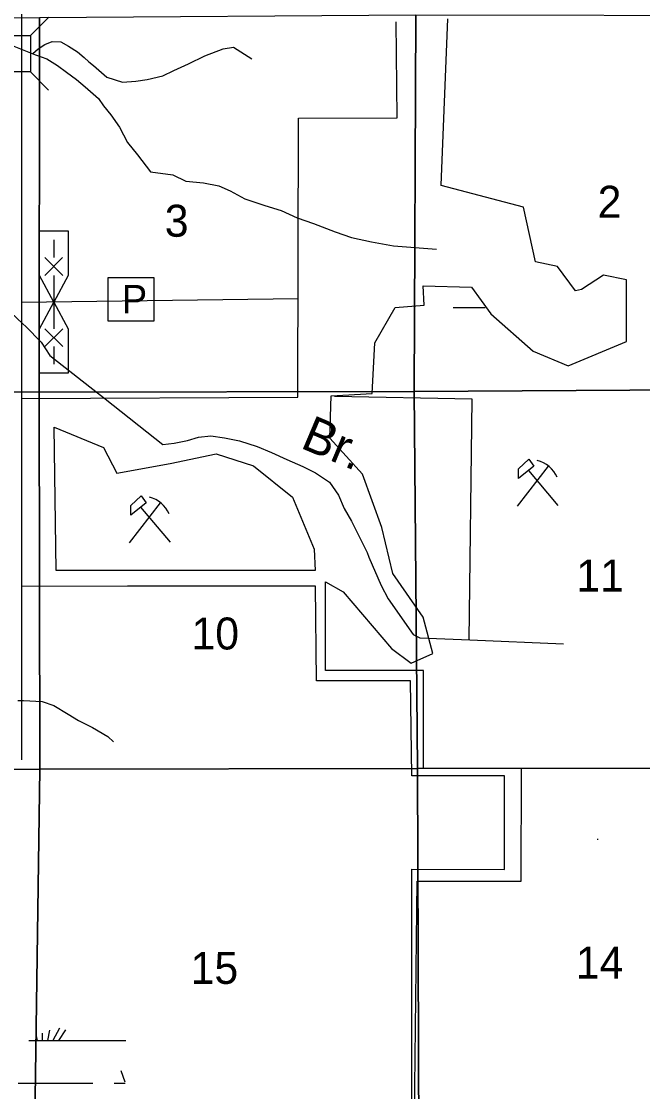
# Model space of a CAD drawing. Extents: x 380424 to 701066, y 1117407 to 1412949.
# Drawn here: x 622240 to 630981, y 1252669 to 1267730 of the extents above; entities that cross this region are included whole.
import ezdxf

# ---------------------------------------------------------------- set-up
doc = ezdxf.new("R2010")
doc.units = 0
for name, color, linetype in [('Bridges', 7, 'Continuous'), ('Bridges and Drawbridges Local Roads', 7, 'Continuous'), ('Culture', 7, 'Continuous'), ('Lakes and Ponds Text', 7, 'Continuous'), ('Local Roads Improved', 7, 'Continuous'), ('Local Roads Paved', 7, 'Continuous'), ('Local Roads Related Cells', 7, 'Continuous'), ('Local Roads Related Text', 7, 'Continuous'), ('Narrow Canals', 7, 'Continuous'), ('Narrow River Creek and Branch and Slough', 7, 'Continuous'), ('Section Lines', 7, 'Continuous'), ('Section Numbers', 7, 'Continuous'), ('State Park', 7, 'Continuous'), ('Strip Mining Area', 7, 'Continuous'), ('Swamps', 7, 'Continuous')]:
    doc.layers.add(name, color=color, linetype=linetype)

msp = doc.modelspace()

# ---------------------------------------------------------------- linework, layer by layer
at = {"layer": 'Bridges'}
msp.add_line((622368, 1267532), (622624, 1267788), dxfattribs=at)
at = {"layer": 'Bridges and Drawbridges Local Roads'}
msp.add_line((622366, 1267020), (622622, 1266764), dxfattribs=at)
msp.add_lwpolyline([(622368, 1267532), (622366, 1267020), (622110, 1267021), (622112, 1267533)], close=True, dxfattribs=at)
at = {"layer": 'Culture'}
for p, q in [((629219, 1260909), (629656, 1261469)), ((629376, 1261410), (629789, 1260918)), ((623762, 1260394), (624199, 1260954)), ((623918, 1260895), (624331, 1260403))]:
    msp.add_line(p, q, dxfattribs=at)
for points in [[(629382, 1261570), (629451, 1261470), (629236, 1261298), (629236, 1261433)], [(623924, 1261055), (623994, 1260955), (623779, 1260783), (623779, 1260918)]]:
    msp.add_lwpolyline(points, close=True, dxfattribs=at)
for centre in [(629386, 1261136), (623928, 1260621)]:
    msp.add_arc(centre, 431, 24.5418, 74.8307, dxfattribs=at)
at = {"layer": 'Local Roads Improved'}
msp.add_lwpolyline([(626132, 1263827), (622240, 1263774)], dxfattribs=at)
at = {"layer": 'Local Roads Paved'}
for points in [[(622410, 1278590), (622240, 1267716), (622240, 1257338)], [(622240, 1262424), (626130, 1262440), (626137, 1266367), (627527, 1266372), (627512, 1267725)]]:
    msp.add_lwpolyline(points, dxfattribs=at)
at = {"layer": 'Local Roads Related Cells'}
for p, q in [((622496, 1264156), (622496, 1264781)), ((622496, 1264781), (622896, 1264781)), ((622896, 1264781), (622896, 1264156)), ((622696, 1264656), (622696, 1264406)), ((622819, 1264406), (622569, 1264156)), ((622821, 1264156), (622571, 1264406)), ((622696, 1263781), (622496, 1264156)), ((622896, 1264156), (622696, 1263781)), ((622696, 1264156), (622696, 1263406)), ((622496, 1263406), (622696, 1263781)), ((622696, 1263781), (622896, 1263406)), ((622496, 1262781), (622496, 1263406)), ((622821, 1263156), (622571, 1263406)), ((622821, 1263406), (622571, 1263156)), ((622896, 1263406), (622896, 1262781)), ((622696, 1263156), (622696, 1262906)), ((622896, 1262781), (622496, 1262781))]:
    msp.add_line(p, q, dxfattribs=at)
at = {"layer": 'Local Roads Related Text'}
for p, q in [((623454, 1264120), (623454, 1263517)), ((624107, 1264120), (623454, 1264120)), ((624107, 1263517), (624107, 1264120)), ((623454, 1263517), (624107, 1263517))]:
    msp.add_line(p, q, dxfattribs=at)
at = {"layer": 'Narrow Canals'}
for points in [[(628538, 1259026), (628584, 1262415), (626644, 1262451)], [(628550, 1259026), (629867, 1258971)]]:
    msp.add_lwpolyline(points, dxfattribs=at)
at = {"layer": 'Narrow River Creek and Branch and Slough'}
for points in [[(622402, 1267277), (622475, 1267346), (622570, 1267404), (622675, 1267446), (622796, 1267441), (622901, 1267383), (623027, 1267304), (623121, 1267222), (623188, 1267162), (623256, 1267109), (623443, 1266947), (623663, 1266873), (623851, 1266891), (624010, 1266913), (624231, 1266962), (624386, 1267041), (624590, 1267132), (624823, 1267245), (625079, 1267343), (625223, 1267366), (625484, 1267203)], [(622111, 1267392), (622438, 1267262), (622596, 1267204), (622749, 1267110), (622875, 1267015), (623015, 1266915), (623136, 1266809), (623324, 1266643), (623394, 1266541), (623499, 1266415), (623618, 1266244), (623731, 1266025), (623874, 1265852), (624055, 1265611), (624371, 1265573), (624552, 1265483), (624801, 1265460), (625019, 1265415), (625178, 1265348), (625383, 1265233), (625667, 1265138), (625893, 1265070), (626121, 1264967), (626350, 1264886), (626655, 1264770), (626886, 1264691), (627165, 1264628), (627474, 1264572), (628080, 1264523)], [(622002, 1263718), (622262, 1263472), (622303, 1263438), (622517, 1263214), (622638, 1263030), (623418, 1262418), (624231, 1261778), (624389, 1261794), (624578, 1261831), (624731, 1261878), (624904, 1261899), (625099, 1261868), (625309, 1261826), (625556, 1261747), (625761, 1261663), (625977, 1261563), (626198, 1261468), (626376, 1261379), (626576, 1261247), (626702, 1261063), (626781, 1260874), (626886, 1260695), (627107, 1260254), (627128, 1260191), (627302, 1259791), (627399, 1259606), (627754, 1259102), (627848, 1259055), (628550, 1259026)], [(622192, 1258173), (622270, 1258174), (622533, 1258161), (622696, 1258103), (622896, 1257982), (623043, 1257893), (623238, 1257793), (623458, 1257667), (623537, 1257593)]]:
    msp.add_lwpolyline(points, dxfattribs=at)
at = {"layer": 'Section Lines'}
for points in [[(622496, 1267784), (622489, 1262511), (617150, 1262530), (617174, 1267755), (617177, 1267760)], [(627788, 1267822), (627788, 1267813), (627765, 1262520), (622489, 1262511), (622496, 1267784)], [(633085, 1267813), (633080, 1262556), (627765, 1262520), (627788, 1267813), (627788, 1267822)], [(622489, 1262511), (622497, 1257208), (617120, 1257195), (617150, 1262530)], [(627765, 1262520), (627815, 1257218), (622497, 1257208), (622489, 1262511)], [(633080, 1262556), (633062, 1257220), (627815, 1257218), (627765, 1262520)], [(622497, 1257208), (622426, 1251925), (617112, 1251844), (617119, 1257188), (617120, 1257195)], [(627815, 1257218), (627834, 1251966), (622426, 1251925), (622497, 1257208)], [(633062, 1257220), (633054, 1251935), (627834, 1251966), (627815, 1257218)]]:
    msp.add_lwpolyline(points, close=True, dxfattribs=at)
at = {"layer": 'State Park'}
msp.add_lwpolyline([(627735, 1251809), (627733, 1255797), (629038, 1255794), (629038, 1257114), (627732, 1257114), (627717, 1258450), (626390, 1258452), (626377, 1259784), (625052, 1259782), (623731, 1259780), (622240, 1259777), (622240, 1257338)], dxfattribs=at)
at = {"layer": 'Strip Mining Area'}
for p, q in [((628147, 1265424), (628242, 1267768)), ((628147, 1265422), (628147, 1265424)), ((629305, 1265115), (628147, 1265422)), ((629475, 1264348), (629305, 1265115)), ((629782, 1264280), (629475, 1264348)), ((630037, 1263940), (629782, 1264280)), ((630429, 1264161), (630122, 1263957)), ((630752, 1264093), (630429, 1264161)), ((627909, 1263736), (627892, 1264009)), ((627892, 1264009), (628573, 1263992)), ((628573, 1263992), (628845, 1263617)), ((630122, 1263957), (630037, 1263940)), ((630752, 1263224), (630752, 1264093)), ((627211, 1263208), (627500, 1263702)), ((627500, 1263702), (627909, 1263736)), ((628845, 1263617), (629441, 1263089)), ((627177, 1262493), (627211, 1263208)), ((629935, 1262885), (630752, 1263224)), ((629441, 1263089), (629935, 1262885)), ((626581, 1261865), (626598, 1262461)), ((626598, 1262461), (627177, 1262493)), ((622728, 1260002), (622699, 1262021)), ((622699, 1262021), (623397, 1261732)), ((627040, 1261357), (626581, 1261865)), ((623397, 1261732), (623584, 1261374)), ((624333, 1261510), (624980, 1261646)), ((624980, 1261646), (625508, 1261476)), ((623584, 1261374), (624333, 1261510)), ((625508, 1261476), (626053, 1261033)), ((627313, 1260607), (627040, 1261357)), ((626053, 1261033), (626359, 1260301)), ((627466, 1259960), (627313, 1260607)), ((626359, 1260301), (626373, 1260002)), ((626373, 1260002), (622728, 1260002)), ((627892, 1259347), (627466, 1259960)), ((626521, 1258595), (626521, 1259844)), ((626521, 1259844), (626768, 1259704)), ((626768, 1259704), (627449, 1258904)), ((628028, 1258836), (627892, 1259347)), ((627449, 1258904), (627722, 1258699)), ((627722, 1258699), (628028, 1258836)), ((627898, 1258595), (626521, 1258595)), ((627898, 1257218), (627898, 1258595)), ((629276, 1257218), (627898, 1257218)), ((629274, 1255629), (629276, 1257218)), ((627758, 1251282), (627809, 1255629)), ((627809, 1255629), (629274, 1255629))]:
    msp.add_line(p, q, dxfattribs=at)
at = {"layer": 'Swamps'}
for p, q in [((628314, 1263704), (628764, 1263704)), ((622860, 1253538), (622760, 1253389)), ((622193, 1252788), (623243, 1252788))]:
    msp.add_line(p, q, dxfattribs=at)
for points in [[(630340, 1256222), (630354, 1256222)], [(622775, 1253562), (622681, 1253387)], [(622449, 1253454), (622462, 1253388)], [(622533, 1253490), (622533, 1253388)], [(622636, 1253533), (622607, 1253388)], [(622343, 1253388), (623708, 1253388)], [(623702, 1252804), (623642, 1252960)], [(623543, 1252788), (623700, 1252788)]]:
    msp.add_lwpolyline(points, dxfattribs=at)

# ---------------------------------------------------------------- texts
at = {"layer": 'Lakes and Ponds Text'}
msp.add_text('Br.', height=500, rotation=337.0852, dxfattribs=at).set_placement((626150, 1261735))
at = {"layer": 'Local Roads Related Text'}
msp.add_text('P', height=400, rotation=360, dxfattribs=at).set_placement((623653, 1263621))
at = {"layer": 'Section Numbers'}
for s, p in [('2', (630348, 1264967)), ('3', (624257, 1264700)), ('11', (630048, 1259707)), ('10', (624633, 1258891)), ('15', (624621, 1254185)), ('14', (630040, 1254259))]:
    msp.add_text(s, height=450, rotation=0.0004, dxfattribs=at).set_placement(p)

doc.saveas('drawing.dxf')
